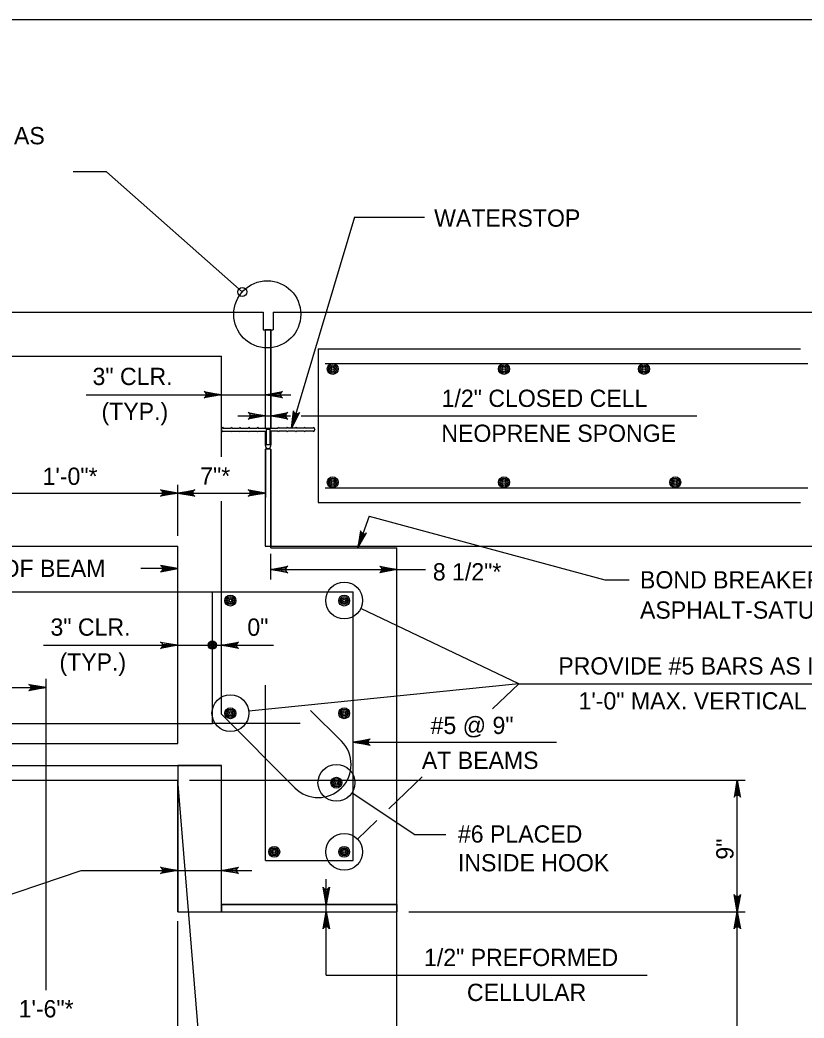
# Model space of a CAD drawing. Extents: x 636530 to 644067, y 294168 to 299122.
# Drawn here: x 640934 to 641070.3, y 296950.1 to 297123.5 of the extents above; entities that cross this region are included whole.
import ezdxf

# ---------------------------------------------------------------- set-up
doc = ezdxf.new("R2010")
doc.units = 0
doc.layers.add('1', color=7, linetype='Continuous')

msp = doc.modelspace()

# ---------------------------------------------------------------- linework, layer by layer
at = {"layer": '1'}
for p, q in [((641514.78, 297123.48), (640728.78, 297123.48)), ((640949.02, 297097.07), (640943.25, 297097.07)), ((640949.02, 297097.07), (640972.62, 297076.21)), ((640992.15, 297089.23), (640981.2, 297052.55)), ((640992.15, 297089.23), (641004.31, 297089.23)), ((640835.51, 297072.68), (640976.25, 297072.68)), ((640976.25, 297072.68), (640976.25, 297069.63)), ((640977.97, 297072.68), (640977.97, 297069.63)), ((640977.97, 297072.68), (641126.26, 297072.68)), ((640976.25, 297069.63), (640977.97, 297069.63)), ((640976.63, 297069.63), (640976.63, 297052.55)), ((640977.59, 297069.63), (640977.59, 297052.55)), ((640985.82, 297066.33), (640985.82, 297039.66)), ((640985.82, 297066.33), (641069.64, 297066.33)), ((640854.72, 297065.06), (640969.02, 297065.06)), ((640969.02, 297047.57), (640969.02, 297065.06)), ((640987.04, 297063.79), (641070.91, 297063.79)), ((640945.49, 297058.37), (640981.04, 297058.37)), ((640971.84, 297054.69), (640981.02, 297054.69)), ((640982.88, 297054.69), (641051.66, 297054.69)), ((640969.2, 297052.7), (640968.98, 297052.3)), ((640968.98, 297052.3), (640969.2, 297051.9)), ((640969.2, 297052.7), (640969.29, 297052.55)), ((640969.29, 297052.05), (640969.2, 297051.9)), ((640969.29, 297052.55), (640970.64, 297052.55)), ((640969.29, 297052.05), (640970.64, 297052.05)), ((640970.73, 297052.7), (640970.64, 297052.55)), ((640970.64, 297052.05), (640970.73, 297051.9)), ((640970.73, 297052.7), (640970.81, 297052.55)), ((640970.81, 297052.05), (640970.73, 297051.9)), ((640970.81, 297052.55), (640972.17, 297052.55)), ((640970.81, 297052.05), (640972.17, 297052.05)), ((640972.25, 297052.7), (640972.17, 297052.55)), ((640972.17, 297052.05), (640972.25, 297051.9)), ((640972.25, 297052.7), (640972.33, 297052.55)), ((640972.33, 297052.05), (640972.25, 297051.9)), ((640972.33, 297052.55), (640973.69, 297052.55)), ((640972.33, 297052.05), (640973.69, 297052.05)), ((640973.77, 297052.7), (640973.69, 297052.55)), ((640973.69, 297052.05), (640973.77, 297051.9)), ((640973.77, 297052.7), (640973.86, 297052.55)), ((640973.86, 297052.05), (640973.77, 297051.9)), ((640973.86, 297052.55), (640975.21, 297052.55)), ((640973.86, 297052.05), (640975.21, 297052.05)), ((640975.3, 297052.7), (640975.21, 297052.55)), ((640975.21, 297052.05), (640975.3, 297051.9)), ((640975.3, 297052.7), (640975.38, 297052.55)), ((640975.38, 297052.05), (640975.3, 297051.9)), ((640975.38, 297052.55), (640978.83, 297052.55)), ((640975.38, 297052.05), (640976.62, 297052.05)), ((640976.62, 297052.05), (640976.62, 297049.64)), ((640976.77, 297052.35), (640977.44, 297052.35)), ((640976.77, 297052.35), (640976.77, 297049.64)), ((640977.44, 297052.35), (640977.44, 297049.64)), ((640977.59, 297052.05), (640977.59, 297049.64)), ((640978.83, 297052.05), (640977.59, 297052.05)), ((640978.91, 297052.7), (640978.83, 297052.55)), ((640978.83, 297052.05), (640978.91, 297051.9)), ((640978.91, 297052.7), (640979, 297052.55)), ((640979, 297052.05), (640978.91, 297051.9)), ((640980.35, 297052.55), (640979, 297052.55)), ((640980.35, 297052.05), (640979, 297052.05)), ((640980.44, 297052.7), (640980.35, 297052.55)), ((640980.35, 297052.05), (640980.44, 297051.9)), ((640980.44, 297052.7), (640980.52, 297052.55)), ((640980.52, 297052.05), (640980.44, 297051.9)), ((640981.88, 297052.55), (640980.52, 297052.55)), ((640981.88, 297052.05), (640980.52, 297052.05)), ((640981.96, 297052.7), (640981.88, 297052.55)), ((640981.88, 297052.05), (640981.96, 297051.9)), ((640981.96, 297052.7), (640982.04, 297052.55)), ((640982.04, 297052.05), (640981.96, 297051.9)), ((640983.4, 297052.55), (640982.04, 297052.55)), ((640983.4, 297052.05), (640982.04, 297052.05)), ((640983.49, 297052.7), (640983.4, 297052.55)), ((640983.4, 297052.05), (640983.49, 297051.9)), ((640983.49, 297052.7), (640983.57, 297052.55)), ((640983.57, 297052.05), (640983.49, 297051.9)), ((640984.93, 297052.55), (640983.57, 297052.55)), ((640984.93, 297052.05), (640983.57, 297052.05)), ((640985.01, 297052.7), (640984.93, 297052.55)), ((640984.93, 297052.05), (640985.01, 297051.9)), ((640985.01, 297052.7), (640985.23, 297052.3)), ((640985.23, 297052.3), (640985.01, 297051.9)), ((640976.64, 297048.93), (640976.63, 297032.04)), ((640977.44, 297049.64), (640976.77, 297049.64)), ((640977.59, 297048.93), (640977.59, 297032.04)), ((640961.4, 297033.82), (640961.4, 297042.68)), ((640987.04, 297042.2), (641070.91, 297042.2)), ((640930.92, 297041.28), (640961.4, 297041.28)), ((640961.4, 297041.28), (640976.64, 297041.28)), ((640969.02, 297002.83), (640969.02, 297039.84)), ((640985.82, 297039.66), (641069.64, 297039.66)), ((640994.69, 297037.26), (640992.72, 297031.73)), ((640994.69, 297037.26), (641035.64, 297026.2)), ((640930.92, 297032.04), (640961.4, 297032.04)), ((640961.4, 296997.75), (640961.4, 297032.04)), ((640976.63, 297032.04), (641126.26, 297032.04)), ((640977.59, 297031.73), (640977.59, 297032.04)), ((640977.59, 297031.73), (640977.59, 297032.04)), ((640977.59, 297031.73), (640977.59, 297032.04)), ((640977.59, 297031.73), (640977.59, 297032.04)), ((640977.59, 297031.73), (640999.5, 297031.73)), ((640999.5, 296969.81), (640999.5, 297031.73)), ((640977.59, 297026.23), (640977.59, 297030.74)), ((640961.4, 297028.14), (640955, 297028.14)), ((640977.59, 297028), (641004.45, 297028)), ((641035.64, 297026.2), (641039.89, 297026.2)), ((640930.92, 297024.11), (640967.43, 297024.11)), ((640967.43, 297024.11), (640991.88, 297024.11)), ((640967.43, 297001.24), (640967.43, 297024.11)), ((640991.88, 296977.43), (640991.88, 297024.11)), ((640990.34, 297022.6), (640990.34, 297022.6)), ((641020.7, 297008.15), (640993.23, 297021.22)), ((640938.1, 297014.83), (640978.08, 297014.83)), ((640938.54, 296954.89), (640938.54, 297009.01)), ((640920.15, 297007.48), (640938.54, 297007.48)), ((641020.7, 297008.15), (640973.74, 297003.35)), ((640976.64, 296977.43), (640976.64, 297007.91)), ((641020.7, 297008.15), (641016.14, 297003.77)), ((641020.7, 297008.15), (641111.78, 297008.15)), ((640989.87, 296998.14), (640984.48, 297003.52)), ((640981.79, 296990.05), (640969.02, 297002.83)), ((640970.56, 297003.02), (640970.56, 297003.02)), ((640930.92, 297001.24), (640967.43, 297001.24)), ((640982.67, 297001.24), (640967.43, 297001.24)), ((640991.88, 296997.99), (641027.23, 296997.99)), ((640923.3, 296997.75), (640961.4, 296997.75)), ((640925.2, 296993.94), (640969.02, 296993.94)), ((640969.02, 296969.81), (640969.02, 296993.94)), ((640917.58, 296991.4), (640961.4, 296991.4)), ((640961.4, 296968.54), (640961.4, 296991.4)), ((640969.53, 296892.85), (640961.4, 296991.4)), ((640963.46, 296991.4), (641060.07, 296991.4)), ((641003.89, 296991.98), (640998.12, 296986.43)), ((641058.67, 296968.54), (641058.67, 296991.4)), ((640988.99, 296990.94), (640988.99, 296990.94)), ((641002.48, 296981.96), (640991.65, 296989.17)), ((640996, 296984.39), (640992.64, 296981.16)), ((641002.48, 296981.96), (641008.02, 296981.96)), ((640990.34, 296978.94), (640990.34, 296978.94)), ((640976.64, 296977.43), (640991.88, 296977.43)), ((640919, 296967.02), (640944.62, 296975.7)), ((640944.62, 296975.7), (640974.28, 296975.7)), ((640987.23, 296957.48), (640987.23, 296974.2)), ((640961.4, 296968.54), (640999.5, 296968.54)), ((640969.02, 296969.81), (640999.5, 296969.81)), ((640999.5, 296969.81), (640999.5, 296968.54)), ((640999.5, 296922.82), (640999.5, 296968.54)), ((641001.56, 296968.54), (641060.07, 296968.54)), ((641058.67, 296922.82), (641058.67, 296968.54)), ((640961.4, 296914.86), (640961.4, 296966.87)), ((640987.23, 296957.48), (641042.98, 296957.48))]:
    msp.add_line(p, q, dxfattribs=at)
for points in [[(640976.63, 297052.55), (640977.59, 297052.55), (640977.59, 297069.63), (640976.63, 297069.63)], [(640976.63, 297032.04), (640977.59, 297032.04), (640977.59, 297048.93), (640976.63, 297048.93)], [(640961.4, 296968.54), (640969.02, 296968.54), (640969.02, 296993.94), (640961.4, 296993.94)], [(640969.02, 296968.54), (640999.5, 296968.54), (640999.5, 296969.81), (640969.02, 296969.81)]]:
    msp.add_lwpolyline(points, close=True, dxfattribs=at)
for points in [[(640969.02, 297058.37), (640966.03, 297057.81), (640966.26, 297057.97), (640966.38, 297058.17), (640966.42, 297058.37), (640966.38, 297058.57), (640966.26, 297058.77), (640966.03, 297058.93), (640969.02, 297058.37), (640966.26, 297058.77), (640966.38, 297058.57), (640969.02, 297058.37), (640966.42, 297058.37), (640966.38, 297058.17), (640969.02, 297058.37), (640966.26, 297057.97)], [(640976.63, 297058.37), (640979.62, 297058.93), (640979.39, 297058.77), (640979.27, 297058.57), (640979.23, 297058.37), (640979.27, 297058.17), (640979.39, 297057.97), (640979.62, 297057.81), (640976.63, 297058.37), (640979.39, 297057.97), (640979.27, 297058.17), (640976.63, 297058.37), (640979.23, 297058.37), (640979.27, 297058.57), (640976.63, 297058.37), (640979.39, 297058.77)], [(640976.63, 297054.69), (640973.65, 297054.13), (640973.88, 297054.29), (640974, 297054.49), (640974.03, 297054.69), (640974, 297054.89), (640973.88, 297055.09), (640973.65, 297055.25), (640976.63, 297054.69), (640973.88, 297055.09), (640974, 297054.89), (640976.63, 297054.69), (640974.03, 297054.69), (640974, 297054.49), (640976.63, 297054.69), (640973.88, 297054.29)], [(640977.59, 297054.69), (640980.57, 297055.25), (640980.34, 297055.09), (640980.22, 297054.89), (640980.19, 297054.69), (640980.22, 297054.49), (640980.34, 297054.29), (640980.57, 297054.13), (640977.59, 297054.69), (640980.34, 297054.29), (640980.22, 297054.49), (640977.59, 297054.69), (640980.19, 297054.69), (640980.22, 297054.89), (640977.59, 297054.69), (640980.34, 297055.09)], [(640981.2, 297052.55), (640981.52, 297055.57), (640981.56, 297055.44), (640981.6, 297055.31), (640981.68, 297055.22), (640981.76, 297055.14), (640981.85, 297055.09), (640981.94, 297055.05), (640982.04, 297055.03), (640982.14, 297055.02), (640982.26, 297055.05), (640982.37, 297055.08), (640982.48, 297055.16), (640982.59, 297055.25), (640981.2, 297052.55), (640982.48, 297055.16), (640982.37, 297055.08), (640981.2, 297052.55), (640982.26, 297055.05), (640982.14, 297055.02), (640981.2, 297052.55), (640982.04, 297055.03), (640981.94, 297055.05), (640981.2, 297052.55), (640981.85, 297055.09), (640981.76, 297055.14), (640981.2, 297052.55), (640981.68, 297055.22), (640981.6, 297055.31), (640981.2, 297052.55), (640981.56, 297055.44)], [(640961.4, 297041.28), (640958.41, 297040.72), (640958.53, 297040.8), (640958.64, 297040.88), (640958.7, 297040.98), (640958.76, 297041.08), (640958.78, 297041.18), (640958.8, 297041.28), (640958.78, 297041.38), (640958.76, 297041.48), (640958.7, 297041.58), (640958.64, 297041.68), (640958.53, 297041.76), (640958.41, 297041.84), (640961.4, 297041.28), (640958.53, 297041.76), (640958.64, 297041.68), (640961.4, 297041.28), (640958.7, 297041.58), (640958.76, 297041.48), (640961.4, 297041.28), (640958.78, 297041.38), (640958.8, 297041.28), (640961.4, 297041.28), (640958.78, 297041.18), (640958.76, 297041.08), (640961.4, 297041.28), (640958.7, 297040.98), (640958.64, 297040.88), (640961.4, 297041.28), (640958.53, 297040.8)], [(640961.4, 297041.28), (640964.38, 297041.84), (640964.26, 297041.76), (640964.15, 297041.68), (640964.09, 297041.58), (640964.03, 297041.48), (640964.01, 297041.38), (640964, 297041.28), (640964.01, 297041.18), (640964.03, 297041.08), (640964.09, 297040.98), (640964.15, 297040.88), (640964.26, 297040.8), (640964.38, 297040.72), (640961.4, 297041.28), (640964.26, 297040.8), (640964.15, 297040.88), (640961.4, 297041.28), (640964.09, 297040.98), (640964.03, 297041.08), (640961.4, 297041.28), (640964.01, 297041.18), (640964, 297041.28), (640961.4, 297041.28), (640964.01, 297041.38), (640964.03, 297041.48), (640961.4, 297041.28), (640964.09, 297041.58), (640964.15, 297041.68), (640961.4, 297041.28), (640964.26, 297041.76)], [(640976.64, 297041.28), (640973.65, 297040.72), (640973.77, 297040.8), (640973.88, 297040.88), (640973.94, 297040.98), (640974, 297041.08), (640974.02, 297041.18), (640974.04, 297041.28), (640974.02, 297041.38), (640974, 297041.48), (640973.94, 297041.58), (640973.88, 297041.68), (640973.77, 297041.76), (640973.65, 297041.84), (640976.64, 297041.28), (640973.77, 297041.76), (640973.88, 297041.68), (640976.64, 297041.28), (640973.94, 297041.58), (640974, 297041.48), (640976.64, 297041.28), (640974.02, 297041.38), (640974.04, 297041.28), (640976.64, 297041.28), (640974.02, 297041.18), (640974, 297041.08), (640976.64, 297041.28), (640973.94, 297040.98), (640973.88, 297040.88), (640976.64, 297041.28), (640973.77, 297040.8)], [(640992.72, 297031.73), (640994.25, 297034.35), (640994.02, 297034.19), (640993.79, 297034.15), (640993.59, 297034.18), (640993.41, 297034.28), (640993.27, 297034.46), (640993.19, 297034.73), (640992.72, 297031.73), (640993.27, 297034.46), (640993.41, 297034.28), (640992.72, 297031.73), (640993.59, 297034.18), (640993.79, 297034.15), (640992.72, 297031.73), (640994.02, 297034.19)], [(640961.4, 297028.14), (640958.41, 297028.7), (640958.53, 297028.62), (640958.64, 297028.54), (640958.7, 297028.44), (640958.76, 297028.34), (640958.78, 297028.24), (640958.8, 297028.14), (640958.78, 297028.04), (640958.76, 297027.94), (640958.7, 297027.84), (640958.64, 297027.74), (640958.53, 297027.66), (640958.41, 297027.58), (640961.4, 297028.14), (640958.53, 297027.66), (640958.64, 297027.74), (640961.4, 297028.14), (640958.7, 297027.84), (640958.76, 297027.94), (640961.4, 297028.14), (640958.78, 297028.04), (640958.8, 297028.14), (640961.4, 297028.14), (640958.78, 297028.24), (640958.76, 297028.34), (640961.4, 297028.14), (640958.7, 297028.44), (640958.64, 297028.54), (640961.4, 297028.14), (640958.53, 297028.62)], [(640977.59, 297028), (640980.57, 297028.56), (640980.34, 297028.4), (640980.22, 297028.2), (640980.19, 297028), (640980.22, 297027.8), (640980.34, 297027.6), (640980.57, 297027.44), (640977.59, 297028), (640980.34, 297027.6), (640980.22, 297027.8), (640977.59, 297028), (640980.19, 297028), (640980.22, 297028.2), (640977.59, 297028), (640980.34, 297028.4)], [(640999.5, 297028), (640996.51, 297027.44), (640996.74, 297027.6), (640996.86, 297027.8), (640996.9, 297028), (640996.86, 297028.2), (640996.74, 297028.4), (640996.51, 297028.56), (640999.5, 297028), (640996.74, 297028.4), (640996.86, 297028.2), (640999.5, 297028), (640996.9, 297028), (640996.86, 297027.8), (640999.5, 297028), (640996.74, 297027.6)], [(640961.4, 297014.83), (640958.41, 297014.27), (640958.64, 297014.43), (640958.76, 297014.63), (640958.8, 297014.83), (640958.76, 297015.03), (640958.64, 297015.23), (640958.41, 297015.39), (640961.4, 297014.83), (640958.64, 297015.23), (640958.76, 297015.03), (640961.4, 297014.83), (640958.8, 297014.83), (640958.76, 297014.63), (640961.4, 297014.83), (640958.64, 297014.43)], [(640969.02, 297014.83), (640972, 297015.39), (640971.77, 297015.23), (640971.65, 297015.03), (640971.62, 297014.83), (640971.65, 297014.63), (640971.77, 297014.43), (640972, 297014.27), (640969.02, 297014.83), (640971.77, 297014.43), (640971.65, 297014.63), (640969.02, 297014.83), (640971.62, 297014.83), (640971.65, 297015.03), (640969.02, 297014.83), (640971.77, 297015.23)], [(640938.54, 297007.48), (640935.55, 297006.92), (640935.67, 297007), (640935.78, 297007.08), (640935.84, 297007.18), (640935.9, 297007.28), (640935.92, 297007.38), (640935.94, 297007.48), (640935.92, 297007.58), (640935.9, 297007.68), (640935.84, 297007.78), (640935.78, 297007.88), (640935.67, 297007.96), (640935.55, 297008.04), (640938.54, 297007.48), (640935.67, 297007.96), (640935.78, 297007.88), (640938.54, 297007.48), (640935.84, 297007.78), (640935.9, 297007.68), (640938.54, 297007.48), (640935.92, 297007.58), (640935.94, 297007.48), (640938.54, 297007.48), (640935.92, 297007.38), (640935.9, 297007.28), (640938.54, 297007.48), (640935.84, 297007.18), (640935.78, 297007.08), (640938.54, 297007.48), (640935.67, 297007)], [(640991.88, 296997.99), (640994.86, 296998.55), (640994.74, 296998.47), (640994.63, 296998.39), (640994.57, 296998.29), (640994.51, 296998.19), (640994.49, 296998.09), (640994.48, 296997.99), (640994.49, 296997.89), (640994.51, 296997.79), (640994.57, 296997.69), (640994.63, 296997.59), (640994.74, 296997.51), (640994.86, 296997.43), (640991.88, 296997.99), (640994.74, 296997.51), (640994.63, 296997.59), (640991.88, 296997.99), (640994.57, 296997.69), (640994.51, 296997.79), (640991.88, 296997.99), (640994.49, 296997.89), (640994.48, 296997.99), (640991.88, 296997.99), (640994.49, 296998.09), (640994.51, 296998.19), (640991.88, 296997.99), (640994.57, 296998.29), (640994.63, 296998.39), (640991.88, 296997.99), (640994.74, 296998.47)], [(641058.67, 296991.4), (641058.11, 296988.41), (641058.19, 296988.53), (641058.27, 296988.64), (641058.37, 296988.7), (641058.47, 296988.76), (641058.57, 296988.78), (641058.67, 296988.8), (641058.77, 296988.78), (641058.87, 296988.76), (641058.97, 296988.7), (641059.07, 296988.64), (641059.15, 296988.53), (641059.23, 296988.41), (641058.67, 296991.4), (641059.15, 296988.53), (641059.07, 296988.64), (641058.67, 296991.4), (641058.97, 296988.7), (641058.87, 296988.76), (641058.67, 296991.4), (641058.77, 296988.78), (641058.67, 296988.8), (641058.67, 296991.4), (641058.57, 296988.78), (641058.47, 296988.76), (641058.67, 296991.4), (641058.37, 296988.7), (641058.27, 296988.64), (641058.67, 296991.4), (641058.19, 296988.53)], [(640961.4, 296975.7), (640958.41, 296975.15), (640958.64, 296975.3), (640958.76, 296975.5), (640958.8, 296975.7), (640958.76, 296975.9), (640958.64, 296976.1), (640958.41, 296976.26), (640961.4, 296975.7), (640958.64, 296976.1), (640958.76, 296975.9), (640961.4, 296975.7), (640958.8, 296975.7), (640958.76, 296975.5), (640961.4, 296975.7), (640958.64, 296975.3)], [(640969.02, 296975.7), (640972, 296976.26), (640971.77, 296976.1), (640971.65, 296975.9), (640971.62, 296975.7), (640971.65, 296975.5), (640971.77, 296975.3), (640972, 296975.15), (640969.02, 296975.7), (640971.77, 296975.3), (640971.65, 296975.5), (640969.02, 296975.7), (640971.62, 296975.7), (640971.65, 296975.9), (640969.02, 296975.7), (640971.77, 296976.1)], [(640987.23, 296969.81), (640986.67, 296972.79), (640986.83, 296972.56), (640987.03, 296972.44), (640987.23, 296972.41), (640987.43, 296972.44), (640987.63, 296972.56), (640987.79, 296972.79), (640987.23, 296969.81), (640987.63, 296972.56), (640987.43, 296972.44), (640987.23, 296969.81), (640987.23, 296972.41), (640987.03, 296972.44), (640987.23, 296969.81), (640986.83, 296972.56)], [(641058.67, 296968.54), (641058.11, 296971.52), (641058.19, 296971.41), (641058.27, 296971.29), (641058.37, 296971.23), (641058.47, 296971.17), (641058.57, 296971.15), (641058.67, 296971.14), (641058.77, 296971.15), (641058.87, 296971.17), (641058.97, 296971.23), (641059.07, 296971.29), (641059.15, 296971.41), (641059.23, 296971.52), (641058.67, 296968.54), (641059.15, 296971.41), (641059.07, 296971.29), (641058.67, 296968.54), (641058.97, 296971.23), (641058.87, 296971.17), (641058.67, 296968.54), (641058.77, 296971.15), (641058.67, 296971.14), (641058.67, 296968.54), (641058.57, 296971.15), (641058.47, 296971.17), (641058.67, 296968.54), (641058.37, 296971.23), (641058.27, 296971.29), (641058.67, 296968.54), (641058.19, 296971.41)], [(640987.23, 296968.54), (640987.79, 296965.55), (640987.63, 296965.78), (640987.43, 296965.9), (640987.23, 296965.94), (640987.03, 296965.9), (640986.83, 296965.78), (640986.67, 296965.55), (640987.23, 296968.54), (640986.83, 296965.78), (640987.03, 296965.9), (640987.23, 296968.54), (640987.23, 296965.94), (640987.43, 296965.9), (640987.23, 296968.54), (640987.63, 296965.78)], [(641058.67, 296968.54), (641059.23, 296965.55), (641059.15, 296965.67), (641059.07, 296965.78), (641058.97, 296965.84), (641058.87, 296965.9), (641058.77, 296965.92), (641058.67, 296965.94), (641058.57, 296965.92), (641058.47, 296965.9), (641058.37, 296965.84), (641058.27, 296965.78), (641058.19, 296965.67), (641058.11, 296965.55), (641058.67, 296968.54), (641058.19, 296965.67), (641058.27, 296965.78), (641058.67, 296968.54), (641058.37, 296965.84), (641058.47, 296965.9), (641058.67, 296968.54), (641058.57, 296965.92), (641058.67, 296965.94), (641058.67, 296968.54), (641058.77, 296965.92), (641058.87, 296965.9), (641058.67, 296968.54), (641058.97, 296965.84), (641059.07, 296965.78), (641058.67, 296968.54), (641059.15, 296965.67)]]:
    msp.add_lwpolyline(points, dxfattribs=at)
for centre, radius in [((640976.97, 297072.33), 5.83), ((640972.62, 297076.21), 0.782), ((640988.36, 297062.84), 0.952), ((640988.36, 297062.84), 0.714), ((640988.36, 297062.84), 0.476), ((640988.36, 297062.84), 0.238), ((641018.12, 297062.84), 0.952), ((641018.12, 297062.84), 0.714), ((641018.12, 297062.84), 0.476), ((641018.12, 297062.84), 0.238), ((641042.46, 297062.84), 0.952), ((641042.46, 297062.84), 0.714), ((641042.46, 297062.84), 0.476), ((641042.46, 297062.84), 0.238), ((640988.36, 297043.15), 0.952), ((640988.36, 297043.15), 0.714), ((640988.36, 297043.15), 0.476), ((640988.36, 297043.15), 0.238), ((641018.12, 297043.15), 0.952), ((641018.12, 297043.15), 0.714), ((641018.12, 297043.15), 0.476), ((641018.12, 297043.15), 0.238), ((641047.89, 297043.15), 0.952), ((641047.89, 297043.15), 0.714), ((641047.89, 297043.15), 0.476), ((641047.89, 297043.15), 0.238), ((640990.34, 297022.6), 3.2), ((640970.56, 297022.6), 0.952), ((640970.56, 297022.6), 0.714), ((640970.56, 297022.6), 0.476), ((640970.56, 297022.6), 0.238), ((640990.34, 297022.6), 0.952), ((640990.34, 297022.6), 0.714), ((640990.34, 297022.6), 0.476), ((640990.34, 297022.6), 0.238), ((640967.42, 297014.85), 0.72), ((640967.42, 297014.85), 0.54), ((640967.42, 297014.85), 0.36), ((640967.42, 297014.85), 0.18), ((640970.56, 297003.02), 3.2), ((640970.56, 297003.02), 0.952), ((640970.56, 297003.02), 0.714), ((640970.56, 297003.02), 0.476), ((640970.56, 297003.02), 0.238), ((640990.34, 297003.02), 0.952), ((640990.34, 297003.02), 0.714), ((640990.34, 297003.02), 0.476), ((640990.34, 297003.02), 0.238), ((640988.99, 296990.94), 3.2), ((640988.99, 296990.94), 0.952), ((640988.99, 296990.94), 0.714), ((640988.99, 296990.94), 0.476), ((640988.99, 296990.94), 0.238), ((640990.34, 296978.94), 3.2), ((640978.18, 296978.94), 0.952), ((640978.18, 296978.94), 0.714), ((640978.18, 296978.94), 0.476), ((640978.18, 296978.94), 0.238), ((640990.34, 296978.94), 0.952), ((640990.34, 296978.94), 0.714), ((640990.34, 296978.94), 0.476), ((640990.34, 296978.94), 0.238)]:
    msp.add_circle(centre, radius, dxfattribs=at)
msp.add_arc((640985.83, 296994.1), 5.72, 225, 45, dxfattribs=at)
msp.add_ellipse((640977.11, 297049.64), major_axis=(0, 0.641), ratio=0.75, start_param=1.570796, end_param=4.712389, dxfattribs=at)

# ---------------------------------------------------------------- texts
for s, p in [('SAWCUT AND SEAL AS', (640893.49, 297101.87)), ('WATERSTOP', (641005.98, 297087.55)), ('3" CLR.', (640946.6, 297060.04)), ('(TYP.)', (640948.16, 297053.96)), ('1\'-0"*', (640937.92, 297042.7)), ('7"*', (640965.32, 297042.75)), ('END OF BEAM', (640921.2, 297026.69)), ('8 1/2"*', (641005.75, 297026.09)), ('BOND BREAKER, 2-PLY ', (641041.76, 297024.7)), ('ASPHALT-SATURATED PAPER', (641041.76, 297019.45)), ('3" CLR.', (640939.29, 297016.49)), ('0"', (640973.51, 297016.48)), ('(TYP.)', (640940.85, 297010.42)), ('PROVIDE #5 BARS AS INDICATED,', (641027.56, 297009.74)), ('1\'-0" MAX. VERTICAL SPACING', (641031.08, 297003.67)), ('#5 @ 9"', (641005.36, 296999.41)), ('AT BEAMS', (641003.84, 296993.34)), ('1\'-6"*', (640933.76, 296950.17))]:
    msp.add_text(s, height=3, dxfattribs=at).set_placement(p)
for s, rotation, p in [('1/2" CLOSED CELL', 360, (641007.28, 297056.24)), ('NEOPRENE SPONGE', 360, (641007.23, 297050.17)), ('#6 PLACED', 360, (641010.11, 296980.54)), ('9"', 90, (641058.01, 296977.58)), ('INSIDE HOOK', 360, (641010.11, 296975.54)), ('1/2" PREFORMED', 360, (641004.22, 296959.09)), ('CELLULAR', 360, (641011.68, 296953.02))]:
    msp.add_text(s, height=3, rotation=rotation, dxfattribs=at).set_placement(p)

doc.saveas('drawing.dxf')
